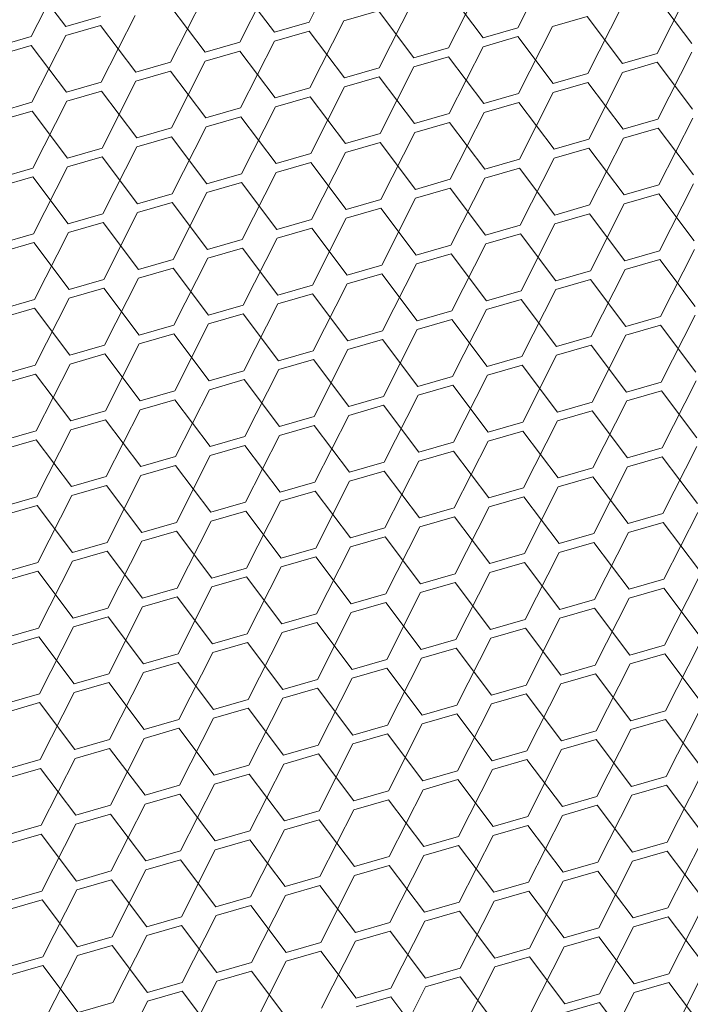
# Model space of a CAD drawing. Header units: millimetres. Extents: x 3925 to 5043, y -86 to 778.
# Tile 340 of 439: x 4983 to 4987, y 343 to 349. Entities that reach past the tile are written whole.
import ezdxf

# ---------------------------------------------------------------- set-up
doc = ezdxf.new("R2010")
doc.units = ezdxf.units.MM
doc.header["$LTSCALE"] = 46.255
doc.layers.add('H30K-DUST-FIDXF_CONTINUOUS_LINE', color=7, linetype='CONTINUOUS')

msp = doc.modelspace()

# ---------------------------------------------------------------- linework, layer by layer
at = {"layer": 'H30K-DUST-FIDXF_CONTINUOUS_LINE', "color": 7, "linetype": 'Continuous', "lineweight": 0}
for p, q in [((4984.7229, 349.243), (4984.9402, 349.6717)), ((4986.0596, 349.2069), (4986.2768, 349.6355)), ((4982.9425, 349.1509), (4983.1598, 349.5795)), ((4984.2791, 349.1147), (4984.4964, 349.5434)), ((4983.1644, 349.215), (4982.9379, 349.5154)), ((4984.501, 349.1789), (4984.2745, 349.4793)), ((4985.6158, 349.0786), (4985.8331, 349.5073)), ((4986.9524, 349.0425), (4987.1697, 349.4711)), ((4983.8354, 348.9865), (4984.0526, 349.4151)), ((4985.8377, 349.1427), (4985.6112, 349.4431)), ((4987.1743, 349.1066), (4986.9478, 349.407)), ((4984.0573, 349.0506), (4983.8308, 349.351)), ((4985.172, 348.9503), (4985.3893, 349.379)), ((4986.5087, 348.9142), (4986.7259, 349.3429)), ((4983.1644, 349.215), (4983.3863, 349.2791)), ((4983.3916, 348.8582), (4983.6089, 349.2869)), ((4985.1674, 349.3149), (4984.9455, 349.2507)), ((4985.3939, 349.0145), (4985.1674, 349.3149)), ((4983.387, 349.2227), (4983.1651, 349.1586)), ((4983.6135, 348.9223), (4983.387, 349.2227)), ((4984.501, 349.1789), (4984.7229, 349.243)), ((4984.7283, 348.8221), (4984.9455, 349.2507)), ((4986.5041, 349.2787), (4986.2822, 349.2146)), ((4986.7306, 348.9783), (4986.5041, 349.2787)), ((4982.9478, 348.7299), (4983.1651, 349.1586)), ((4984.7236, 349.1866), (4984.5017, 349.1225)), ((4984.9501, 348.8862), (4984.7236, 349.1866)), ((4985.8377, 349.1427), (4986.0596, 349.2069)), ((4986.0649, 348.7859), (4986.2822, 349.2146)), ((4982.7206, 349.0867), (4982.9425, 349.1509)), ((4982.9432, 349.0945), (4982.7213, 349.0303)), ((4983.1697, 348.7941), (4982.9432, 349.0945)), ((4984.0573, 349.0506), (4984.2791, 349.1147)), ((4984.2845, 348.6938), (4984.5017, 349.1225)), ((4986.0603, 349.1505), (4985.8384, 349.0863)), ((4986.2868, 348.8501), (4986.0603, 349.1505)), ((4984.2799, 349.0583), (4984.058, 348.9942)), ((4984.5064, 348.7579), (4984.2799, 349.0583)), ((4985.3939, 349.0145), (4985.6158, 349.0786)), ((4985.6211, 348.6577), (4985.8384, 349.0863)), ((4986.7306, 348.9783), (4986.9524, 349.0425)), ((4986.9578, 348.6215), (4987.175, 349.0502)), ((4983.6135, 348.9223), (4983.8354, 348.9865)), ((4983.8407, 348.5655), (4984.058, 348.9942)), ((4985.6165, 349.0222), (4985.3946, 348.9581)), ((4985.843, 348.7218), (4985.6165, 349.0222)), ((4986.9532, 348.9861), (4986.7313, 348.9219)), ((4987.1797, 348.6857), (4986.9532, 348.9861)), ((4983.8361, 348.9301), (4983.6142, 348.8659)), ((4984.0626, 348.6297), (4983.8361, 348.9301)), ((4984.9501, 348.8862), (4985.172, 348.9503)), ((4985.1774, 348.5294), (4985.3946, 348.9581)), ((4986.2868, 348.8501), (4986.5087, 348.9142)), ((4986.514, 348.4933), (4986.7313, 348.9219)), ((4983.1697, 348.7941), (4983.3916, 348.8582)), ((4983.3969, 348.4373), (4983.6142, 348.8659)), ((4985.1727, 348.8939), (4984.9509, 348.8298)), ((4985.3992, 348.5935), (4985.1727, 348.8939)), ((4986.5094, 348.8578), (4986.2875, 348.7937)), ((4986.7359, 348.5574), (4986.5094, 348.8578)), ((4983.3923, 348.8018), (4983.1704, 348.7377)), ((4983.6188, 348.5014), (4983.3923, 348.8018)), ((4984.5064, 348.7579), (4984.7283, 348.8221)), ((4984.7336, 348.4011), (4984.9509, 348.8298)), ((4985.843, 348.7218), (4986.0649, 348.7859)), ((4986.0702, 348.365), (4986.2875, 348.7937)), ((4982.7259, 348.6658), (4982.9478, 348.7299)), ((4982.9532, 348.309), (4983.1704, 348.7377)), ((4984.729, 348.7657), (4984.5071, 348.7015)), ((4984.9555, 348.4653), (4984.729, 348.7657)), ((4986.0656, 348.7295), (4985.8437, 348.6654)), ((4986.2921, 348.4291), (4986.0656, 348.7295)), ((4982.9485, 348.6735), (4982.7267, 348.6094)), ((4983.175, 348.3731), (4982.9485, 348.6735)), ((4984.0626, 348.6297), (4984.2845, 348.6938)), ((4984.2898, 348.2729), (4984.5071, 348.7015)), ((4985.3992, 348.5935), (4985.6211, 348.6577)), ((4985.6265, 348.2367), (4985.8437, 348.6654)), ((4984.2852, 348.6374), (4984.0633, 348.5733)), ((4984.5117, 348.337), (4984.2852, 348.6374)), ((4985.6218, 348.6013), (4985.4, 348.5371)), ((4985.8483, 348.3009), (4985.6218, 348.6013)), ((4986.7359, 348.5574), (4986.9578, 348.6215)), ((4986.9631, 348.2006), (4987.1804, 348.6293)), ((4983.6188, 348.5014), (4983.8407, 348.5655)), ((4983.846, 348.1446), (4984.0633, 348.5733)), ((4984.9555, 348.4653), (4985.1774, 348.5294)), ((4985.1827, 348.1085), (4985.4, 348.5371)), ((4986.9585, 348.5651), (4986.7366, 348.501)), ((4987.185, 348.2647), (4986.9585, 348.5651)), ((4983.8414, 348.5091), (4983.6195, 348.445)), ((4984.0679, 348.2087), (4983.8414, 348.5091)), ((4985.1781, 348.473), (4984.9562, 348.4089)), ((4985.4046, 348.1726), (4985.1781, 348.473)), ((4986.2921, 348.4291), (4986.514, 348.4933)), ((4986.5193, 348.0723), (4986.7366, 348.501)), ((4983.175, 348.3731), (4983.3969, 348.4373)), ((4983.4023, 348.0163), (4983.6195, 348.445)), ((4984.5117, 348.337), (4984.7336, 348.4011)), ((4984.7389, 347.9802), (4984.9562, 348.4089)), ((4986.5147, 348.4369), (4986.2928, 348.3727)), ((4986.7412, 348.1365), (4986.5147, 348.4369)), ((4983.3976, 348.3809), (4983.1758, 348.3167)), ((4983.6242, 348.0805), (4983.3976, 348.3809)), ((4984.7343, 348.3447), (4984.5124, 348.2806)), ((4984.9608, 348.0443), (4984.7343, 348.3447)), ((4985.8483, 348.3009), (4986.0702, 348.365)), ((4986.0756, 347.9441), (4986.2928, 348.3727)), ((4982.7313, 348.2449), (4982.9532, 348.309)), ((4982.9585, 347.8881), (4983.1758, 348.3167)), ((4984.0679, 348.2087), (4984.2898, 348.2729)), ((4984.2951, 347.8519), (4984.5124, 348.2806)), ((4986.0709, 348.3086), (4985.8491, 348.2445)), ((4986.2974, 348.0082), (4986.0709, 348.3086)), ((4982.9539, 348.2526), (4982.732, 348.1885)), ((4983.1804, 347.9522), (4982.9539, 348.2526)), ((4984.2905, 348.2165), (4984.0686, 348.1523)), ((4984.517, 347.9161), (4984.2905, 348.2165)), ((4985.4046, 348.1726), (4985.6265, 348.2367)), ((4985.6318, 347.8158), (4985.8491, 348.2445)), ((4986.9684, 347.7797), (4987.1857, 348.2083)), ((4983.6242, 348.0805), (4983.846, 348.1446)), ((4983.8514, 347.7237), (4984.0686, 348.1523)), ((4985.6272, 348.1803), (4985.4053, 348.1162)), ((4985.8537, 347.8799), (4985.6272, 348.1803)), ((4986.7412, 348.1365), (4986.9631, 348.2006)), ((4986.9638, 348.1442), (4986.7419, 348.0801)), ((4987.1903, 347.8438), (4986.9638, 348.1442)), ((4983.8468, 348.0882), (4983.6249, 348.0241)), ((4984.0733, 347.7878), (4983.8468, 348.0882)), ((4984.9608, 348.0443), (4985.1827, 348.1085)), ((4985.188, 347.6875), (4985.4053, 348.1162)), ((4983.4076, 347.5954), (4983.6249, 348.0241)), ((4985.1834, 348.0521), (4984.9615, 347.9879)), ((4985.4099, 347.7517), (4985.1834, 348.0521)), ((4986.2974, 348.0082), (4986.5193, 348.0723)), ((4986.5247, 347.6514), (4986.7419, 348.0801)), ((4983.1804, 347.9522), (4983.4023, 348.0163)), ((4983.403, 347.9599), (4983.1811, 347.8958)), ((4983.6295, 347.6595), (4983.403, 347.9599)), ((4984.517, 347.9161), (4984.7389, 347.9802)), ((4984.7442, 347.5593), (4984.9615, 347.9879)), ((4986.52, 348.0159), (4986.2982, 347.9518)), ((4986.7465, 347.7155), (4986.52, 348.0159)), ((4982.9638, 347.4671), (4983.1811, 347.8958)), ((4984.7396, 347.9238), (4984.5177, 347.8597)), ((4984.9661, 347.6234), (4984.7396, 347.9238)), ((4985.8537, 347.8799), (4986.0756, 347.9441)), ((4986.0809, 347.5231), (4986.2982, 347.9518)), ((4982.7366, 347.8239), (4982.9585, 347.8881)), ((4982.9592, 347.8317), (4982.7373, 347.7675)), ((4983.1857, 347.5313), (4982.9592, 347.8317)), ((4984.0733, 347.7878), (4984.2951, 347.8519)), ((4984.3005, 347.431), (4984.5177, 347.8597)), ((4986.0763, 347.8877), (4985.8544, 347.8235)), ((4986.3028, 347.5873), (4986.0763, 347.8877)), ((4984.2959, 347.7955), (4984.074, 347.7314)), ((4984.5224, 347.4951), (4984.2959, 347.7955)), ((4985.4099, 347.7517), (4985.6318, 347.8158)), ((4985.6371, 347.3949), (4985.8544, 347.8235)), ((4986.7465, 347.7155), (4986.9684, 347.7797)), ((4986.9738, 347.3587), (4987.191, 347.7874)), ((4983.6295, 347.6595), (4983.8514, 347.7237)), ((4983.8567, 347.3027), (4984.074, 347.7314)), ((4985.6325, 347.7594), (4985.4106, 347.6953)), ((4985.859, 347.459), (4985.6325, 347.7594)), ((4986.9691, 347.7233), (4986.7473, 347.6591)), ((4987.1957, 347.4229), (4986.9691, 347.7233)), ((4983.8521, 347.6673), (4983.6302, 347.6031)), ((4984.0786, 347.3669), (4983.8521, 347.6673)), ((4984.9661, 347.6234), (4985.188, 347.6875)), ((4985.1933, 347.2666), (4985.4106, 347.6953)), ((4986.3028, 347.5873), (4986.5247, 347.6514)), ((4986.53, 347.2305), (4986.7473, 347.6591)), ((4983.1857, 347.5313), (4983.4076, 347.5954)), ((4983.4129, 347.1745), (4983.6302, 347.6031)), ((4985.1887, 347.6311), (4984.9668, 347.567)), ((4985.4152, 347.3307), (4985.1887, 347.6311)), ((4986.5254, 347.595), (4986.3035, 347.5309)), ((4986.7519, 347.2946), (4986.5254, 347.595)), ((4983.4083, 347.539), (4983.1864, 347.4749)), ((4983.6348, 347.2386), (4983.4083, 347.539)), ((4984.5224, 347.4951), (4984.7442, 347.5593)), ((4984.7496, 347.1383), (4984.9668, 347.567)), ((4985.859, 347.459), (4986.0809, 347.5231)), ((4986.0862, 347.1022), (4986.3035, 347.5309)), ((4982.7419, 347.403), (4982.9638, 347.4671)), ((4982.9692, 347.0462), (4983.1864, 347.4749)), ((4984.745, 347.5029), (4984.5231, 347.4387)), ((4984.9715, 347.2025), (4984.745, 347.5029)), ((4986.0816, 347.4667), (4985.8597, 347.4026)), ((4986.3081, 347.1663), (4986.0816, 347.4667)), ((4982.9645, 347.4107), (4982.7427, 347.3466)), ((4983.191, 347.1103), (4982.9645, 347.4107)), ((4984.0786, 347.3669), (4984.3005, 347.431)), ((4984.3058, 347.0101), (4984.5231, 347.4387)), ((4985.4152, 347.3307), (4985.6371, 347.3949)), ((4985.6424, 346.9739), (4985.8597, 347.4026)), ((4984.3012, 347.3746), (4984.0793, 347.3105)), ((4984.5277, 347.0742), (4984.3012, 347.3746)), ((4985.6378, 347.3385), (4985.4159, 347.2743)), ((4985.8643, 347.0381), (4985.6378, 347.3385)), ((4986.7519, 347.2946), (4986.9738, 347.3587)), ((4986.9791, 346.9378), (4987.1964, 347.3665)), ((4983.6348, 347.2386), (4983.8567, 347.3027)), ((4983.862, 346.8818), (4984.0793, 347.3105)), ((4984.9715, 347.2025), (4985.1933, 347.2666)), ((4985.1987, 346.8457), (4985.4159, 347.2743)), ((4986.9745, 347.3023), (4986.7526, 347.2382)), ((4987.201, 347.0019), (4986.9745, 347.3023)), ((4983.8574, 347.2463), (4983.6355, 347.1822)), ((4984.0839, 346.9459), (4983.8574, 347.2463)), ((4985.1941, 347.2102), (4984.9722, 347.1461)), ((4985.4206, 346.9098), (4985.1941, 347.2102)), ((4986.3081, 347.1663), (4986.53, 347.2305)), ((4986.5353, 346.8095), (4986.7526, 347.2382)), ((4983.191, 347.1103), (4983.4129, 347.1745)), ((4983.4183, 346.7535), (4983.6355, 347.1822)), ((4984.5277, 347.0742), (4984.7496, 347.1383)), ((4984.7549, 346.7174), (4984.9722, 347.1461)), ((4986.5307, 347.1741), (4986.3088, 347.1099)), ((4986.7572, 346.8737), (4986.5307, 347.1741)), ((4983.4136, 347.1181), (4983.1918, 347.0539)), ((4983.6401, 346.8177), (4983.4136, 347.1181)), ((4984.7503, 347.0819), (4984.5284, 347.0178)), ((4984.9768, 346.7815), (4984.7503, 347.0819)), ((4985.8643, 347.0381), (4986.0862, 347.1022)), ((4986.0916, 346.6813), (4986.3088, 347.1099)), ((4982.7473, 346.9821), (4982.9692, 347.0462)), ((4982.9745, 346.6253), (4983.1918, 347.0539)), ((4984.0839, 346.9459), (4984.3058, 347.0101)), ((4984.3111, 346.5891), (4984.5284, 347.0178)), ((4986.0869, 347.0458), (4985.8651, 346.9817)), ((4986.3134, 346.7454), (4986.0869, 347.0458)), ((4982.9699, 346.9898), (4982.748, 346.9257)), ((4983.1964, 346.6894), (4982.9699, 346.9898)), ((4984.3065, 346.9537), (4984.0846, 346.8895)), ((4984.533, 346.6533), (4984.3065, 346.9537)), ((4985.4206, 346.9098), (4985.6424, 346.9739)), ((4985.6478, 346.553), (4985.8651, 346.9817)), ((4983.8674, 346.4609), (4984.0846, 346.8895)), ((4985.6432, 346.9175), (4985.4213, 346.8534)), ((4985.8697, 346.6171), (4985.6432, 346.9175)), ((4986.7572, 346.8737), (4986.9791, 346.9378)), ((4986.9844, 346.5169), (4987.2017, 346.9455)), ((4983.6401, 346.8177), (4983.862, 346.8818)), ((4983.8627, 346.8254), (4983.6409, 346.7613)), ((4984.0892, 346.525), (4983.8627, 346.8254)), ((4984.9768, 346.7815), (4985.1987, 346.8457)), ((4985.204, 346.4247), (4985.4213, 346.8534)), ((4986.9798, 346.8814), (4986.7579, 346.8173)), ((4987.2063, 346.581), (4986.9798, 346.8814)), ((4983.4236, 346.3326), (4983.6409, 346.7613)), ((4985.1994, 346.7893), (4984.9775, 346.7251)), ((4985.4259, 346.4889), (4985.1994, 346.7893)), ((4986.3134, 346.7454), (4986.5353, 346.8095)), ((4986.5407, 346.3886), (4986.7579, 346.8173)), ((4983.1964, 346.6894), (4983.4183, 346.7535)), ((4983.419, 346.6971), (4983.1971, 346.633)), ((4983.6455, 346.3967), (4983.419, 346.6971)), ((4984.533, 346.6533), (4984.7549, 346.7174)), ((4984.7602, 346.2965), (4984.9775, 346.7251)), ((4986.536, 346.7531), (4986.3142, 346.689)), ((4986.7625, 346.4527), (4986.536, 346.7531)), ((4982.9798, 346.2043), (4983.1971, 346.633)), ((4984.7556, 346.661), (4984.5337, 346.5969)), ((4984.9821, 346.3606), (4984.7556, 346.661)), ((4985.8697, 346.6171), (4986.0916, 346.6813)), ((4986.0969, 346.2603), (4986.3142, 346.689)), ((4982.7526, 346.5611), (4982.9745, 346.6253)), ((4982.9752, 346.5689), (4982.7533, 346.5047)), ((4983.2017, 346.2685), (4982.9752, 346.5689)), ((4984.0892, 346.525), (4984.3111, 346.5891)), ((4984.3165, 346.1682), (4984.5337, 346.5969)), ((4986.0923, 346.6249), (4985.8704, 346.5607)), ((4986.3188, 346.3245), (4986.0923, 346.6249)), ((4984.3118, 346.5327), (4984.09, 346.4686)), ((4984.5384, 346.2323), (4984.3118, 346.5327)), ((4985.4259, 346.4889), (4985.6478, 346.553)), ((4985.6531, 346.1321), (4985.8704, 346.5607)), ((4986.7625, 346.4527), (4986.9844, 346.5169)), ((4986.9898, 346.0959), (4987.207, 346.5246)), ((4983.6455, 346.3967), (4983.8674, 346.4609)), ((4983.8727, 346.0399), (4984.09, 346.4686)), ((4985.6485, 346.4966), (4985.4266, 346.4325)), ((4985.875, 346.1962), (4985.6485, 346.4966)), ((4986.9851, 346.4605), (4986.7633, 346.3963)), ((4987.2116, 346.1601), (4986.9851, 346.4605)), ((4983.8681, 346.4045), (4983.6462, 346.3403)), ((4984.0946, 346.1041), (4983.8681, 346.4045)), ((4984.9821, 346.3606), (4985.204, 346.4247)), ((4985.2093, 346.0038), (4985.4266, 346.4325)), ((4986.3188, 346.3245), (4986.5407, 346.3886)), ((4986.546, 345.9677), (4986.7633, 346.3963)), ((4983.2017, 346.2685), (4983.4236, 346.3326)), ((4983.4289, 345.9117), (4983.6462, 346.3403)), ((4985.2047, 346.3683), (4984.9828, 346.3042)), ((4985.4312, 346.0679), (4985.2047, 346.3683)), ((4986.5414, 346.3322), (4986.3195, 346.2681)), ((4986.7679, 346.0318), (4986.5414, 346.3322)), ((4983.4243, 346.2762), (4983.2024, 346.2121)), ((4983.6508, 345.9758), (4983.4243, 346.2762)), ((4984.5384, 346.2323), (4984.7602, 346.2965)), ((4984.7656, 345.8755), (4984.9828, 346.3042)), ((4985.875, 346.1962), (4986.0969, 346.2603)), ((4986.1022, 345.8394), (4986.3195, 346.2681)), ((4982.7579, 346.1402), (4982.9798, 346.2043)), ((4982.9851, 345.7834), (4983.2024, 346.2121)), ((4984.761, 346.2401), (4984.5391, 346.176)), ((4984.9875, 345.9397), (4984.761, 346.2401)), ((4986.0976, 346.2039), (4985.8757, 346.1398)), ((4986.3241, 345.9035), (4986.0976, 346.2039)), ((4982.9805, 346.148), (4982.7586, 346.0838)), ((4983.207, 345.8475), (4982.9805, 346.148)), ((4984.0946, 346.1041), (4984.3165, 346.1682)), ((4984.3218, 345.7473), (4984.5391, 346.176)), ((4985.4312, 346.0679), (4985.6531, 346.1321)), ((4985.6584, 345.7111), (4985.8757, 346.1398)), ((4984.3172, 346.1118), (4984.0953, 346.0477)), ((4984.5437, 345.8114), (4984.3172, 346.1118)), ((4985.6538, 346.0757), (4985.4319, 346.0116)), ((4985.8803, 345.7753), (4985.6538, 346.0757)), ((4986.7679, 346.0318), (4986.9898, 346.0959)), ((4986.9951, 345.675), (4987.2124, 346.1037)), ((4983.6508, 345.9758), (4983.8727, 346.0399)), ((4983.878, 345.619), (4984.0953, 346.0477)), ((4984.9875, 345.9397), (4985.2093, 346.0038)), ((4985.2147, 345.5829), (4985.4319, 346.0116)), ((4986.9905, 346.0396), (4986.7686, 345.9754)), ((4987.217, 345.7391), (4986.9905, 346.0396)), ((4983.8734, 345.9836), (4983.6515, 345.9194)), ((4984.0999, 345.6831), (4983.8734, 345.9836)), ((4985.2101, 345.9474), (4984.9882, 345.8833)), ((4985.4366, 345.647), (4985.2101, 345.9474)), ((4986.3241, 345.9035), (4986.546, 345.9677)), ((4986.5513, 345.5467), (4986.7686, 345.9754)), ((4983.207, 345.8475), (4983.4289, 345.9117)), ((4983.4343, 345.4908), (4983.6515, 345.9194)), ((4984.5437, 345.8114), (4984.7656, 345.8755)), ((4984.7709, 345.4546), (4984.9882, 345.8833)), ((4986.5467, 345.9113), (4986.3248, 345.8472)), ((4986.7732, 345.6109), (4986.5467, 345.9113)), ((4983.4296, 345.8553), (4983.2077, 345.7912)), ((4983.6561, 345.5549), (4983.4296, 345.8553)), ((4984.7663, 345.8192), (4984.5444, 345.755)), ((4984.9928, 345.5187), (4984.7663, 345.8192)), ((4985.8803, 345.7753), (4986.1022, 345.8394)), ((4986.1075, 345.4185), (4986.3248, 345.8472)), ((4982.7633, 345.7193), (4982.9851, 345.7834)), ((4982.9905, 345.3625), (4983.2077, 345.7912)), ((4984.3271, 345.3264), (4984.5444, 345.755)), ((4986.1029, 345.783), (4985.881, 345.7189)), ((4986.3294, 345.4826), (4986.1029, 345.783)), ((4982.9859, 345.727), (4982.764, 345.6629)), ((4983.2124, 345.4266), (4982.9859, 345.727)), ((4984.0999, 345.6831), (4984.3218, 345.7473)), ((4984.3225, 345.6909), (4984.1006, 345.6268)), ((4984.549, 345.3905), (4984.3225, 345.6909)), ((4985.4366, 345.647), (4985.6584, 345.7111)), ((4985.6638, 345.2902), (4985.881, 345.7189)), ((4983.8834, 345.1981), (4984.1006, 345.6268)), ((4985.6592, 345.6548), (4985.4373, 345.5906)), ((4985.8857, 345.3544), (4985.6592, 345.6548)), ((4986.7732, 345.6109), (4986.9951, 345.675)), ((4987.0004, 345.2541), (4987.2177, 345.6828)), ((4983.6561, 345.5549), (4983.878, 345.619)), ((4983.8787, 345.5626), (4983.6569, 345.4985)), ((4984.1052, 345.2622), (4983.8787, 345.5626)), ((4984.9928, 345.5187), (4985.2147, 345.5829)), ((4985.22, 345.162), (4985.4373, 345.5906)), ((4986.9958, 345.6186), (4986.7739, 345.5545)), ((4987.2223, 345.3182), (4986.9958, 345.6186)), ((4983.4396, 345.0698), (4983.6569, 345.4985)), ((4985.2154, 345.5265), (4984.9935, 345.4624)), ((4985.4419, 345.2261), (4985.2154, 345.5265)), ((4986.3294, 345.4826), (4986.5513, 345.5467)), ((4986.5566, 345.1258), (4986.7739, 345.5545)), ((4983.2124, 345.4266), (4983.4343, 345.4908)), ((4983.435, 345.4344), (4983.2131, 345.3702)), ((4983.6615, 345.134), (4983.435, 345.4344)), ((4984.549, 345.3905), (4984.7709, 345.4546)), ((4984.7762, 345.0337), (4984.9935, 345.4624)), ((4986.552, 345.4904), (4986.3301, 345.4262)), ((4986.7785, 345.19), (4986.552, 345.4904)), ((4982.9958, 344.9416), (4983.2131, 345.3702)), ((4984.7716, 345.3982), (4984.5497, 345.3341)), ((4984.9981, 345.0978), (4984.7716, 345.3982)), ((4985.8857, 345.3544), (4986.1075, 345.4185)), ((4986.1129, 344.9976), (4986.3301, 345.4262)), ((4982.7686, 345.2984), (4982.9905, 345.3625)), ((4984.1052, 345.2622), (4984.3271, 345.3264)), ((4984.3325, 344.9054), (4984.5497, 345.3341)), ((4986.1083, 345.3621), (4985.8864, 345.298)), ((4986.3348, 345.0617), (4986.1083, 345.3621)), ((4982.9912, 345.3061), (4982.7693, 345.242)), ((4983.2177, 345.0057), (4982.9912, 345.3061)), ((4984.3278, 345.27), (4984.106, 345.2058)), ((4984.5543, 344.9696), (4984.3278, 345.27)), ((4985.4419, 345.2261), (4985.6638, 345.2902)), ((4985.6691, 344.8693), (4985.8864, 345.298)), ((4986.7785, 345.19), (4987.0004, 345.2541)), ((4987.0058, 344.8332), (4987.223, 345.2618)), ((4983.6615, 345.134), (4983.8834, 345.1981)), ((4983.8887, 344.7772), (4984.106, 345.2058)), ((4985.6645, 345.2338), (4985.4426, 345.1697)), ((4985.891, 344.9334), (4985.6645, 345.2338)), ((4987.0011, 345.1977), (4986.7792, 345.1336)), ((4987.2276, 344.8973), (4987.0011, 345.1977)), ((4983.8841, 345.1417), (4983.6622, 345.0776)), ((4984.1106, 344.8413), (4983.8841, 345.1417)), ((4984.9981, 345.0978), (4985.22, 345.162)), ((4985.2253, 344.741), (4985.4426, 345.1697)), ((4986.3348, 345.0617), (4986.5566, 345.1258)), ((4986.562, 344.7049), (4986.7792, 345.1336)), ((4983.2177, 345.0057), (4983.4396, 345.0698)), ((4983.4449, 344.6489), (4983.6622, 345.0776)), ((4985.2207, 345.1056), (4984.9988, 345.0414)), ((4985.4472, 344.8052), (4985.2207, 345.1056)), ((4986.5574, 345.0694), (4986.3355, 345.0053)), ((4986.7839, 344.769), (4986.5574, 345.0694)), ((4983.4403, 345.0134), (4983.2184, 344.9493)), ((4983.6668, 344.713), (4983.4403, 345.0134)), ((4984.5543, 344.9696), (4984.7762, 345.0337)), ((4984.7816, 344.6128), (4984.9988, 345.0414)), ((4985.891, 344.9334), (4986.1129, 344.9976)), ((4986.1182, 344.5766), (4986.3355, 345.0053)), ((4982.7739, 344.8774), (4982.9958, 344.9416)), ((4983.0011, 344.5206), (4983.2184, 344.9493)), ((4984.7769, 344.9773), (4984.5551, 344.9132)), ((4985.0034, 344.6769), (4984.7769, 344.9773)), ((4986.1136, 344.9412), (4985.8917, 344.877)), ((4986.3401, 344.6408), (4986.1136, 344.9412)), ((4982.9965, 344.8852), (4982.7746, 344.821)), ((4983.223, 344.5848), (4982.9965, 344.8852)), ((4984.1106, 344.8413), (4984.3325, 344.9054)), ((4984.3378, 344.4845), (4984.5551, 344.9132)), ((4985.4472, 344.8052), (4985.6691, 344.8693)), ((4985.6744, 344.4484), (4985.8917, 344.877)), ((4984.3332, 344.849), (4984.1113, 344.7849)), ((4984.5597, 344.5486), (4984.3332, 344.849)), ((4985.6698, 344.8129), (4985.4479, 344.7488)), ((4985.8963, 344.5125), (4985.6698, 344.8129)), ((4986.7839, 344.769), (4987.0058, 344.8332)), ((4987.0111, 344.4122), (4987.2284, 344.8409)), ((4983.6668, 344.713), (4983.8887, 344.7772)), ((4983.894, 344.3562), (4984.1113, 344.7849)), ((4985.0034, 344.6769), (4985.2253, 344.741)), ((4985.2307, 344.3201), (4985.4479, 344.7488)), ((4987.0065, 344.7768), (4986.7846, 344.7126)), ((4987.233, 344.4764), (4987.0065, 344.7768)), ((4983.8894, 344.7208), (4983.6675, 344.6566)), ((4984.1159, 344.4204), (4983.8894, 344.7208)), ((4985.226, 344.6846), (4985.0042, 344.6205)), ((4985.4526, 344.3842), (4985.226, 344.6846)), ((4986.3401, 344.6408), (4986.562, 344.7049)), ((4986.5673, 344.284), (4986.7846, 344.7126)), ((4983.223, 344.5848), (4983.4449, 344.6489)), ((4983.4502, 344.228), (4983.6675, 344.6566)), ((4984.7869, 344.1918), (4985.0042, 344.6205)), ((4986.5627, 344.6485), (4986.3408, 344.5844)), ((4986.7892, 344.3481), (4986.5627, 344.6485)), ((4983.4456, 344.5925), (4983.2237, 344.5284)), ((4983.6721, 344.2921), (4983.4456, 344.5925)), ((4984.5597, 344.5486), (4984.7816, 344.6128)), ((4984.7823, 344.5564), (4984.5604, 344.4922)), ((4985.0088, 344.256), (4984.7823, 344.5564)), ((4985.8963, 344.5125), (4986.1182, 344.5766)), ((4986.1235, 344.1557), (4986.3408, 344.5844)), ((4982.7793, 344.4565), (4983.0011, 344.5206)), ((4983.0065, 344.0997), (4983.2237, 344.5284)), ((4984.3431, 344.0636), (4984.5604, 344.4922)), ((4986.1189, 344.5202), (4985.897, 344.4561)), ((4986.3454, 344.2198), (4986.1189, 344.5202)), ((4983.0019, 344.4642), (4982.78, 344.4001)), ((4983.2284, 344.1638), (4983.0019, 344.4642)), ((4984.1159, 344.4204), (4984.3378, 344.4845)), ((4984.3385, 344.4281), (4984.1166, 344.364)), ((4984.565, 344.1277), (4984.3385, 344.4281)), ((4985.4526, 344.3842), (4985.6744, 344.4484)), ((4985.6798, 344.0274), (4985.897, 344.4561)), ((4983.8993, 343.9353), (4984.1166, 344.364)), ((4985.6752, 344.392), (4985.4533, 344.3278)), ((4985.9017, 344.0916), (4985.6752, 344.392)), ((4986.7892, 344.3481), (4987.0111, 344.4122)), ((4987.0164, 343.9913), (4987.2337, 344.42)), ((4983.6721, 344.2921), (4983.894, 344.3562)), ((4983.8947, 344.2998), (4983.6728, 344.2357)), ((4984.1212, 343.9994), (4983.8947, 344.2998)), ((4985.0088, 344.256), (4985.2307, 344.3201)), ((4985.236, 343.8992), (4985.4533, 344.3278)), ((4987.0118, 344.3558), (4986.7899, 344.2917)), ((4987.2383, 344.0554), (4987.0118, 344.3558)), ((4983.4556, 343.807), (4983.6728, 344.2357)), ((4985.2314, 344.2637), (4985.0095, 344.1996)), ((4985.4579, 343.9633), (4985.2314, 344.2637)), ((4986.3454, 344.2198), (4986.5673, 344.284)), ((4986.5726, 343.863), (4986.7899, 344.2917)), ((4983.2284, 344.1638), (4983.4502, 344.228)), ((4983.451, 344.1716), (4983.2291, 344.1074)), ((4983.6775, 343.8712), (4983.451, 344.1716)), ((4984.565, 344.1277), (4984.7869, 344.1918)), ((4984.7922, 343.7709), (4985.0095, 344.1996)), ((4986.568, 344.2276), (4986.3461, 344.1634)), ((4986.7945, 343.9272), (4986.568, 344.2276)), ((4984.7876, 344.1354), (4984.5657, 344.0713)), ((4985.0141, 343.835), (4984.7876, 344.1354)), ((4985.9017, 344.0916), (4986.1235, 344.1557)), ((4986.1289, 343.7348), (4986.3461, 344.1634)), ((4982.7846, 344.0356), (4983.0065, 344.0997)), ((4983.0118, 343.6788), (4983.2291, 344.1074)), ((4984.1212, 343.9994), (4984.3431, 344.0636)), ((4984.3485, 343.6426), (4984.5657, 344.0713)), ((4986.1243, 344.0993), (4985.9024, 344.0352)), ((4986.3508, 343.7989), (4986.1243, 344.0993)), ((4983.0072, 344.0433), (4982.7853, 343.9792)), ((4983.2337, 343.7429), (4983.0072, 344.0433)), ((4984.3438, 344.0072), (4984.1219, 343.943)), ((4984.5703, 343.7068), (4984.3438, 344.0072)), ((4985.4579, 343.9633), (4985.6798, 344.0274)), ((4985.6851, 343.6065), (4985.9024, 344.0352)), ((4986.7945, 343.9272), (4987.0164, 343.9913)), ((4987.0217, 343.5704), (4987.239, 343.999)), ((4983.6775, 343.8712), (4983.8993, 343.9353)), ((4983.9047, 343.5144), (4984.1219, 343.943)), ((4985.6805, 343.971), (4985.4586, 343.9069)), ((4985.907, 343.6706), (4985.6805, 343.971)), ((4987.0171, 343.9349), (4986.7952, 343.8708)), ((4987.2436, 343.6345), (4987.0171, 343.9349)), ((4983.9001, 343.8789), (4983.6782, 343.8148)), ((4984.1266, 343.5785), (4983.9001, 343.8789)), ((4985.0141, 343.835), (4985.236, 343.8992)), ((4985.2413, 343.4782), (4985.4586, 343.9069)), ((4986.3508, 343.7989), (4986.5726, 343.863)), ((4986.578, 343.4421), (4986.7952, 343.8708)), ((4983.2337, 343.7429), (4983.4556, 343.807)), ((4983.4609, 343.3861), (4983.6782, 343.8148)), ((4985.2367, 343.8428), (4985.0148, 343.7786)), ((4985.4632, 343.5424), (4985.2367, 343.8428)), ((4986.5734, 343.8066), (4986.3515, 343.7425)), ((4986.7999, 343.5062), (4986.5734, 343.8066)), ((4983.4563, 343.7506), (4983.2344, 343.6865)), ((4983.6828, 343.4502), (4983.4563, 343.7506)), ((4984.5703, 343.7068), (4984.7922, 343.7709)), ((4984.7976, 343.35), (4985.0148, 343.7786)), ((4985.907, 343.6706), (4986.1289, 343.7348)), ((4986.1342, 343.3138), (4986.3515, 343.7425)), ((4982.7899, 343.6146), (4983.0118, 343.6788)), ((4983.0171, 343.2578), (4983.2344, 343.6865)), ((4984.7929, 343.7145), (4984.5711, 343.6504)), ((4985.0194, 343.4141), (4984.7929, 343.7145)), ((4986.1296, 343.6784), (4985.9077, 343.6142)), ((4986.3561, 343.378), (4986.1296, 343.6784)), ((4983.0125, 343.6224), (4982.7906, 343.5582)), ((4983.239, 343.322), (4983.0125, 343.6224)), ((4984.1266, 343.5785), (4984.3485, 343.6426)), ((4984.3538, 343.2217), (4984.5711, 343.6504)), ((4985.4632, 343.5424), (4985.6851, 343.6065)), ((4985.6904, 343.1856), (4985.9077, 343.6142)), ((4984.3492, 343.5862), (4984.1273, 343.5221)), ((4984.5757, 343.2858), (4984.3492, 343.5862)), ((4985.6858, 343.5501), (4985.4639, 343.486)), ((4985.9123, 343.2497), (4985.6858, 343.5501)), ((4986.7999, 343.5062), (4987.0217, 343.5704)), ((4987.0271, 343.1494), (4987.2443, 343.5781)), ((4983.6828, 343.4502), (4983.9047, 343.5144)), ((4983.91, 343.0934), (4984.1273, 343.5221)), ((4985.0194, 343.4141), (4985.2413, 343.4782)), ((4985.2467, 343.0573), (4985.4639, 343.486)), ((4987.0225, 343.514), (4986.8006, 343.4498)), ((4987.249, 343.2136), (4987.0225, 343.514)), ((4983.9054, 343.458), (4983.6835, 343.3938)), ((4984.1319, 343.1576), (4983.9054, 343.458)), ((4985.242, 343.4218), (4985.0202, 343.3577)), ((4985.4685, 343.1214), (4985.242, 343.4218)), ((4986.3561, 343.378), (4986.578, 343.4421)), ((4986.5833, 343.0212), (4986.8006, 343.4498)), ((4983.239, 343.322), (4983.4609, 343.3861)), ((4983.4662, 342.9652), (4983.6835, 343.3938)), ((4984.8029, 342.929), (4985.0202, 343.3577)), ((4986.5787, 343.3857), (4986.3568, 343.3216)), ((4986.8052, 343.0853), (4986.5787, 343.3857)), ((4983.4616, 343.3297), (4983.2397, 343.2656)), ((4983.6881, 343.0293), (4983.4616, 343.3297)), ((4984.5757, 343.2858), (4984.7976, 343.35)), ((4984.7983, 343.2936), (4984.5764, 343.2294)), ((4985.0248, 342.9932), (4984.7983, 343.2936)), ((4985.9123, 343.2497), (4986.1342, 343.3138)), ((4986.1395, 342.8929), (4986.3568, 343.3216)), ((4982.7952, 343.1937), (4983.0171, 343.2578)), ((4983.0225, 342.8369), (4983.2397, 343.2656)), ((4984.3591, 342.8008), (4984.5764, 343.2294)), ((4986.1349, 343.2574), (4985.913, 343.1933)), ((4986.3614, 342.957), (4986.1349, 343.2574)), ((4983.0178, 343.2014), (4982.796, 343.1373)), ((4983.2444, 342.901), (4983.0178, 343.2014)), ((4984.1319, 343.1576), (4984.3538, 343.2217)), ((4984.3545, 343.1653), (4984.1326, 343.1012)), ((4984.581, 342.8649), (4984.3545, 343.1653)), ((4985.4685, 343.1214), (4985.6904, 343.1856)), ((4985.6958, 342.7646), (4985.913, 343.1933)), ((4983.9153, 342.6725), (4984.1326, 343.1012)), ((4985.6911, 343.1292), (4985.4693, 343.065)), ((4985.9176, 342.8288), (4985.6911, 343.1292)), ((4986.8052, 343.0853), (4987.0271, 343.1494)), ((4987.0324, 342.7285), (4987.2497, 343.1572)), ((4983.6881, 343.0293), (4983.91, 343.0934)), ((4983.9107, 343.037), (4983.6888, 342.9729)), ((4984.1372, 342.7366), (4983.9107, 343.037)), ((4985.0248, 342.9932), (4985.2467, 343.0573)), ((4985.252, 342.6364), (4985.4693, 343.065)), ((4987.0278, 343.093), (4986.8059, 343.0289)), ((4987.2543, 342.7926), (4987.0278, 343.093)), ((4985.2474, 343.0009), (4985.0255, 342.9368)), ((4985.4739, 342.7005), (4985.2474, 343.0009)), ((4986.3614, 342.957), (4986.5833, 343.0212)), ((4986.5886, 342.6002), (4986.8059, 343.0289)), ((4983.2444, 342.901), (4983.4662, 342.9652)), ((4983.4716, 342.5442), (4983.6888, 342.9729)), ((4986.584, 342.9648), (4986.3621, 342.9006)), ((4986.8105, 342.6644), (4986.584, 342.9648))]:
    msp.add_line(p, q, dxfattribs=at)

doc.saveas('drawing.dxf')
